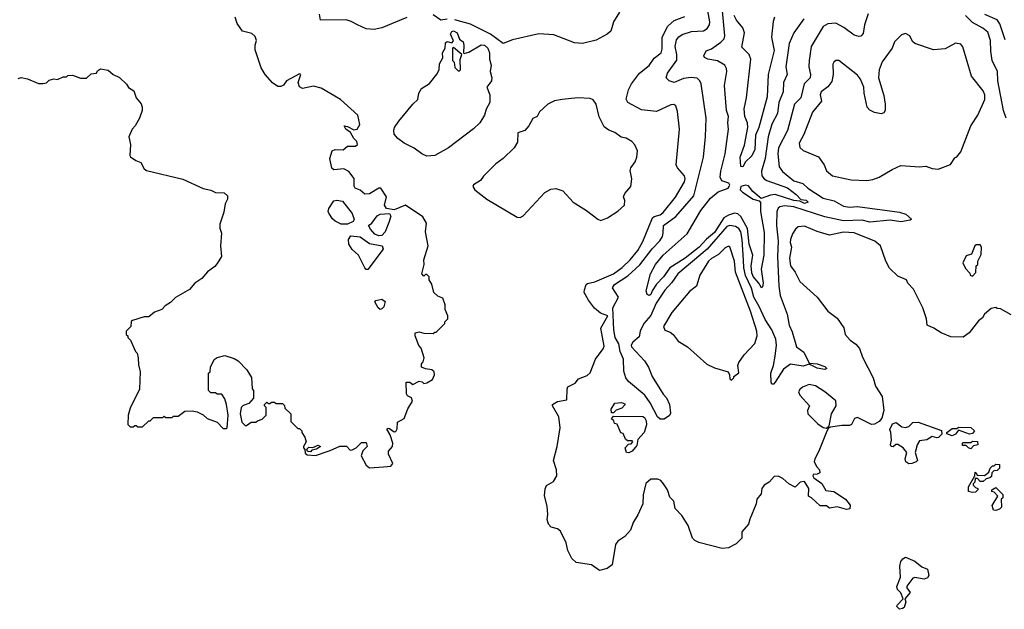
# Model space of a CAD drawing. Extents: x 2086813 to 2278017, y 548126 to 753336.
# Tile 265 of 461: x 2169805 to 2176140, y 679498 to 683288. Entities that reach past the tile are written whole.
import ezdxf

# ---------------------------------------------------------------- set-up
doc = ezdxf.new("R2010")
doc.units = 0

msp = doc.modelspace()

# ---------------------------------------------------------------- linework, layer by layer
at = {"layer": '0CON10XD'}
for points in [[(2174849.1, 683295), (2174785.3, 683204.7), (2174756.7, 683135), (2174733.8, 682985), (2174742.3, 682935), (2174720, 682885), (2174716.8, 682825), (2174689.4, 682755), (2174680, 682685), (2174643.7, 682616.3), (2174619.6, 682535), (2174601.6, 682395), (2174577.2, 682315), (2174580.3, 682285), (2174595, 682265.3), (2174612.7, 682255), (2174745, 682208), (2174801.8, 682165), (2174831.4, 682131.4), (2174865, 682128.1), (2174877.9, 682115), (2174855, 682107.6), (2174825, 682121.5), (2174785, 682125.6), (2174665, 682163.5), (2174635, 682159.5), (2174575, 682138.9), (2174522.7, 682182.7), (2174495, 682219.9), (2174474.5, 682225.5), (2174445, 682216.6), (2174441.3, 682195), (2174455, 682178.5), (2174525, 682133.7), (2174563.6, 682123.6), (2174572.2, 682112.2), (2174571.6, 682055), (2174595, 681921.2), (2174593.3, 681775), (2174575.3, 681685), (2174589.2, 681595), (2174585, 681570), (2174577.5, 681565), (2174561.1, 681595), (2174525, 681636.2), (2174515, 681660), (2174510.8, 681705), (2174521.8, 681775), (2174499.3, 681845), (2174488.2, 681945), (2174445, 682023.3), (2174425, 682039.8), (2174405, 682043.4), (2174365, 682030.9), (2174335, 682013.5), (2174275, 681920.5), (2174222.9, 681877.1), (2174175.6, 681825), (2174086.5, 681755), (2173987.3, 681692.7), (2173946.7, 681635), (2173901.2, 681588.8), (2173875.2, 681544.8), (2173865, 681521.9), (2173855, 681515.7), (2173841.3, 681521.3), (2173835.5, 681545.5), (2173863.6, 681655), (2173895, 681713.8), (2173945.3, 681775), (2174098.6, 681911.4), (2174187.6, 682062.4), (2174249.2, 682140.8), (2174298.4, 682181.6), (2174363.5, 682205), (2174370.2, 682215), (2174372.9, 682225), (2174367, 682237), (2174322.4, 682252.4), (2174311.9, 682275), (2174315.7, 682315), (2174343.9, 682426.1), (2174366.4, 682585), (2174361.8, 682625), (2174365.3, 682665), (2174351.8, 682705), (2174340.4, 682865), (2174355.5, 682955), (2174353.3, 682975), (2174342.2, 682995), (2174295, 683023), (2174232, 683035), (2174212, 683045), (2174207.1, 683055), (2174221.8, 683088.2), (2174255, 683100.8), (2174317.1, 683142.9), (2174336.8, 683165), (2174342, 683185), (2174320.2, 683415)], [(2172295, 683301.5), (2172135, 683236.9), (2172085, 683224.4), (2172035, 683229.2), (2171978.8, 683255), (2171937.8, 683277.8), (2171905, 683286.5), (2171740, 683285), (2171733.8, 683325)], [(2172555, 683291.4), (2172515, 683286), (2172465, 683320.2)], [(2173665, 683336.1), (2173625.4, 683275), (2173618.4, 683251.6), (2173608.6, 683215), (2173585.4, 683194.6), (2173514.1, 683155.9), (2173425, 683135.8), (2173375, 683140), (2173241.2, 683191.2), (2173145, 683198.1), (2172975, 683159.4), (2172915, 683135.8), (2172835.1, 683195.1), (2172705, 683259.5), (2172605, 683288.5)], [(2175265, 683326), (2175241.1, 683255), (2175231.3, 683198.7), (2175217.9, 683182.1), (2175205, 683179.4), (2175175, 683188.5), (2175107.4, 683237.4), (2175055, 683265.5), (2175005, 683260.9), (2174975, 683245.6), (2174896.5, 683115), (2174884.7, 683025.3), (2174882.1, 682985), (2174892.8, 682935), (2174890, 682915), (2174851.8, 682875), (2174831.2, 682785), (2174790, 682745), (2174744.2, 682575), (2174686.8, 682465), (2174682.1, 682425), (2174691.3, 682341.3), (2174713.3, 682313.3), (2174785, 682252.2), (2174844.5, 682234.5), (2174876.2, 682205), (2174975, 682140), (2175045, 682124.2), (2175105, 682089.8), (2175145, 682084.1), (2175195, 682087), (2175465, 682050.2), (2175507, 682037), (2175543.3, 682005), (2175535, 681998.8), (2175475, 681988.4), (2175405, 681998.7), (2175275, 681987.6), (2175225, 681999.7), (2175105, 681994.2), (2174985, 682021.6), (2174784.9, 682085.1), (2174725, 682090.9), (2174695.6, 682085), (2174685, 682076.2), (2174676.8, 682055), (2174675.3, 681965), (2174684.8, 681865), (2174681.2, 681765), (2174689.7, 681575), (2174698.8, 681515), (2174743.2, 681395), (2174755.4, 681325), (2174775, 681281.2), (2174803.5, 681185), (2174849.8, 681149.8), (2174885, 681080), (2174935, 681076.2), (2174985, 681059.1), (2174998.6, 681045), (2174985, 681040), (2174935, 681047.8), (2174885, 681073.3), (2174845, 681061), (2174765, 681073.6), (2174718.8, 681041.2), (2174665, 680958), (2174655, 680946), (2174644.2, 680945), (2174638.9, 680958.9), (2174637.8, 681015), (2174655.4, 681064.6), (2174665.2, 681124.8), (2174673.2, 681196.8), (2174670.4, 681235), (2174645, 681294.7), (2174601.5, 681361.5), (2174563.6, 681445), (2174528, 681505), (2174512.8, 681562.8), (2174474, 681644), (2174464, 681694), (2174462.5, 681742.5), (2174453.5, 681875), (2174444.5, 681925), (2174431.4, 681945), (2174409.4, 681959.4), (2174375, 681964.8), (2174355, 681958.9), (2174227.9, 681812.1), (2174039.5, 681655), (2174000.8, 681599.2), (2173955, 681548.7), (2173899.3, 681465), (2173865, 681386.9), (2173819.6, 681335), (2173797.6, 681285), (2173790, 681250), (2173749.6, 681215), (2173738.4, 681195), (2173740.5, 681185), (2173824.8, 681095), (2173850, 681055), (2173874, 680994), (2173945, 680880.8), (2173966.2, 680856.2), (2173986.7, 680815), (2173992.3, 680757.7), (2173985.9, 680744.1), (2173951.1, 680718.9), (2173925, 680719.1), (2173908.8, 680735), (2173861.8, 680825), (2173826.9, 680875), (2173721.5, 680961.5), (2173704, 680985), (2173692.4, 681027.6), (2173689.7, 681105), (2173668.3, 681155), (2173658.8, 681205), (2173636.8, 681245), (2173626.7, 681295), (2173621.8, 681435), (2173658.2, 681505), (2173620, 681565), (2173631.4, 681585), (2173718.6, 681641.4), (2173795, 681711.7), (2173875, 681814.2), (2173924, 681866), (2173940.6, 681895), (2173944.8, 681915.2), (2173946.2, 681965), (2174027.2, 682022.8), (2174141.3, 682155), (2174203.6, 682403.6), (2174217.7, 682535), (2174222.5, 682655), (2174189.6, 682875), (2174181.8, 682895), (2174163.4, 682913.4), (2174125.7, 682915.7), (2174075, 682910), (2174015, 682885.4), (2173984.2, 682895), (2173963.5, 682915), (2173973.5, 682945), (2174032.6, 683027.4), (2174033.4, 683065), (2174021.4, 683115), (2174031.7, 683158.3), (2174045, 683177.8), (2174066.4, 683193.6), (2174128.1, 683211.9), (2174205, 683216.9), (2174228, 683232), (2174244, 683255), (2174246.2, 683275), (2174232.2, 683345)], [(2176145, 683158), (2176111, 683261), (2176095, 683286.5), (2176015, 683322.7)], [(2172145, 680413.3), (2172191.7, 680418.3), (2172206.7, 680435), (2172177.5, 680495), (2172177.5, 680515), (2172203.8, 680545), (2172205.6, 680565.6), (2172188.3, 680618.3), (2172167.5, 680655), (2172175, 680662.5), (2172185, 680660), (2172215, 680637.5), (2172225, 680640), (2172233, 680657), (2172235, 680700), (2172277.5, 680725), (2172303, 680787), (2172332.5, 680835), (2172326.4, 680856.4), (2172300.7, 680870.7), (2172293.6, 680883.6), (2172291.7, 680958.3), (2172315, 680957.5), (2172335, 680942.5), (2172375, 680963.3), (2172395, 680960), (2172405, 680950), (2172425, 680952.5), (2172460, 680975), (2172473.3, 681005), (2172472.5, 681025), (2172456.1, 681036.1), (2172415, 681043.3), (2172390, 681055), (2172390, 681075), (2172401.7, 681088.3), (2172407.5, 681115), (2172387, 681177), (2172373, 681193), (2172350, 681255), (2172350, 681275), (2172375, 681282.5), (2172405, 681272.5), (2172465, 681270), (2172475, 681280), (2172485, 681280), (2172540, 681335), (2172540, 681345), (2172560, 681365), (2172560, 681385), (2172542.5, 681425), (2172542.5, 681455), (2172527, 681497), (2172495, 681510), (2172470, 681535), (2172457, 681587), (2172440, 681615), (2172440, 681635), (2172425, 681650), (2172415, 681650), (2172405, 681640), (2172392.5, 681655), (2172406.2, 681713.8), (2172406, 681745), (2172433.8, 681835), (2172415.6, 681925), (2172421.2, 681981.2), (2172398.3, 682021.7), (2172286.1, 682096.1), (2172215, 682066.2), (2172163.9, 682073.9), (2172151.2, 682095), (2172165, 682150), (2172127.5, 682205), (2172115, 682206.2), (2172055, 682168), (2172025, 682166.7), (2171995, 682193.3), (2171962.5, 682205), (2171957, 682217), (2171956.4, 682266.4), (2171923, 682313), (2171889.3, 682329.3), (2171825, 682322.5), (2171813.8, 682333.8), (2171801.2, 682395), (2171814.3, 682445.7), (2171835, 682454), (2171885, 682451.2), (2171914.2, 682475.8), (2171965, 682474.2), (2171978.8, 682485), (2171973.8, 682505), (2171954.6, 682524.6), (2171932.6, 682562.6), (2171904.2, 682585), (2171892.5, 682605), (2171915, 682602.5), (2171955, 682580.8), (2171976.5, 682583.5), (2171994.3, 682615), (2171981.2, 682675), (2171868.8, 682775), (2171745, 682848.8), (2171695, 682860), (2171625, 682845.7), (2171605, 682857.5), (2171596.4, 682885), (2171613.8, 682935), (2171605, 682940.8), (2171521.9, 682895), (2171501.6, 682868.4), (2171485, 682858.7), (2171465, 682857.9), (2171432.4, 682882.4), (2171384.4, 682935), (2171358, 682978), (2171320, 683095), (2171320, 683125), (2171328.6, 683155), (2171319.3, 683179.3), (2171298.7, 683198.7), (2171238.8, 683215), (2171203.6, 683263.6), (2171190.6, 683305)], [(2174134.5, 679955), (2174106.1, 680036.1), (2174065, 680100), (2174023.3, 680145), (2174013, 680193), (2173987.7, 680217.7), (2173972, 680265), (2173947.1, 680305), (2173929.2, 680325), (2173910, 680335), (2173865, 680334.3), (2173832.7, 680307.3), (2173816.4, 680233.6), (2173813.8, 680175), (2173782, 680105), (2173751.2, 680055), (2173734.2, 680005.8), (2173698, 679965), (2173653.8, 679936.2), (2173638.5, 679915), (2173616.1, 679783.9), (2173585, 679758.8), (2173535, 679746.7), (2173484.3, 679784.3), (2173385, 679798), (2173357.5, 679825), (2173332.2, 679875), (2173321.9, 679925), (2173285, 680000), (2173265, 680015.5), (2173225, 680025.6), (2173207.5, 680045), (2173198, 680075), (2173203.6, 680106.4), (2173199.3, 680160.7), (2173182.2, 680227.7), (2173185, 680272.5), (2173195, 680292.5), (2173240.4, 680319.6), (2173260, 680355), (2173258.2, 680395), (2173238.6, 680455), (2173262.9, 680545), (2173283.3, 680665), (2173274.3, 680734.3), (2173233.3, 680805), (2173233.1, 680815), (2173265, 680832.8), (2173326, 680844), (2173326.9, 680913.1), (2173332.5, 680927.5), (2173378.2, 680951.8), (2173400.8, 680979.2), (2173455, 681000), (2173475, 681017.5), (2173510, 681105), (2173558.3, 681171.7), (2173565, 681190), (2173543.1, 681305), (2173588, 681385), (2173541.7, 681401.7), (2173504.2, 681434.2), (2173464, 681485), (2173437.5, 681535), (2173437.9, 681552.1), (2173449.4, 681585), (2173457.6, 681592.4), (2173505, 681604), (2173625, 681653.4), (2173681.6, 681695), (2173733.5, 681745), (2173781.2, 681805), (2173815, 681861.4), (2173876.3, 682013.7), (2173887.3, 682022.7), (2173925, 682033), (2173945, 682047.9), (2174025, 682148.2), (2174081.9, 682245), (2174087.3, 682265), (2174083.3, 682285), (2174037.5, 682335), (2174028.5, 682355), (2174050, 682585), (2174037.2, 682697.2), (2174025.6, 682735), (2174013.2, 682743.2), (2173995, 682740.8), (2173902.8, 682697.2), (2173805, 682709.2), (2173717.5, 682755), (2173706.7, 682776.7), (2173722.8, 682837.3), (2173740.4, 682875), (2173792.2, 682945), (2173855, 682993.5), (2173887.9, 683042.1), (2173932.5, 683075), (2173939.5, 683100.5), (2173939.1, 683175), (2173974.1, 683245.9), (2174015, 683283.8), (2174085, 683308.2)], [(2174661.2, 683305), (2174652.9, 683277.1), (2174641.7, 683175), (2174659.1, 683090.9), (2174621.6, 682935), (2174613.5, 682793.5), (2174561, 682595), (2174539.4, 682545), (2174535, 682453.8), (2174515, 682413.8), (2174475, 682373.8), (2174456.8, 682343.2), (2174444.5, 682344.5), (2174439.7, 682405), (2174467.8, 682482.2), (2174489.6, 682595), (2174487.8, 682625), (2174469.6, 682665), (2174466.1, 682715), (2174480.5, 682785), (2174508.8, 683035), (2174498.4, 683065), (2174452.1, 683112.1), (2174468.2, 683205), (2174457, 683237), (2174416.3, 683286.3), (2174402.5, 683315)], [(2176151.4, 682655), (2176134.7, 682705), (2176098.7, 682895), (2176096.9, 682955), (2176061.8, 683025), (2176053.6, 683085), (2176052.2, 683155), (2176035, 683207.5), (2176002.3, 683235), (2175935, 683270.7), (2175890.4, 683315)], [(2172425, 682411.4), (2172391.2, 682425), (2172343, 682463), (2172278.8, 682495), (2172238, 682525), (2172215, 682553.3), (2172211.4, 682575), (2172216.2, 682595), (2172245, 682636.2), (2172335, 682746), (2172366.7, 682775), (2172372.9, 682815), (2172390.8, 682845), (2172442, 682878), (2172490, 682940), (2172502.7, 682967.3), (2172506.7, 683005), (2172527, 683043), (2172524.2, 683075), (2172543.3, 683105), (2172545, 683140), (2172555, 683147.5), (2172585, 683140), (2172597, 683153), (2172576.2, 683195), (2172585, 683213.3), (2172595, 683216.7), (2172620, 683205), (2172633.9, 683163.9), (2172657.5, 683145), (2172663.3, 683125), (2172660, 683075), (2172665, 683070), (2172695, 683080), (2172775, 683126.7), (2172795, 683125.7), (2172816.9, 683105), (2172827.9, 683075), (2172828.5, 683035), (2172837.3, 682995), (2172832.5, 682955), (2172842.9, 682915), (2172840.8, 682895), (2172829.5, 682880.5), (2172810, 682855), (2172828.8, 682805), (2172829.4, 682755), (2172806.7, 682713.3), (2172795.6, 682675), (2172765, 682626.2), (2172725, 682586), (2172563.8, 682465), (2172475, 682414.2), (2172425, 682411.4)], [(2175255, 682254.5), (2175295, 682260.6), (2175335, 682276), (2175417.5, 682325), (2175475, 682350), (2175595, 682342.5), (2175635, 682347.5), (2175675, 682332.5), (2175715, 682327.5), (2175793, 682357), (2175820.7, 682399.3), (2175835, 682407.5), (2175860.7, 682439.3), (2175925.6, 682605), (2175969.4, 682675), (2176013.8, 682775), (2176014.5, 682805), (2176005, 682830), (2175928.6, 682925), (2175873.9, 683113.9), (2175860.7, 683130.7), (2175825, 683136.7), (2175759.7, 683100.3), (2175685, 683095.5), (2175563.3, 683135), (2175549.1, 683149.1), (2175532, 683185), (2175505, 683199.2), (2175479.1, 683190.9), (2175448, 683162), (2175434.4, 683145), (2175418.8, 683105), (2175353.1, 683016.9), (2175334, 682965), (2175330, 682915), (2175365, 682800), (2175373.3, 682745), (2175372.5, 682705), (2175365, 682690), (2175347, 682683), (2175305, 682692.5), (2175275, 682707.5), (2175257.5, 682725), (2175237.5, 682815), (2175235.5, 682855), (2175213.9, 682905), (2175195, 682932.1), (2175075, 683027.1), (2175055, 683025.7), (2175042.5, 683015), (2175037.1, 683002.9), (2175038.1, 682935), (2175029.2, 682890.8), (2175005, 682856.2), (2174961.8, 682825), (2174956.2, 682805), (2174964.4, 682765), (2174905.2, 682694.8), (2174850.5, 682549.5), (2174820.8, 682495), (2174825, 682467.5), (2174845, 682446.7), (2174945, 682406.2), (2174980, 682355), (2174995, 682317.5), (2175034.2, 682284.2), (2175155, 682257.8), (2175255, 682254.5)], [(2172635, 682960), (2172640, 682965), (2172638.3, 683031.7), (2172650, 683065), (2172595, 683110), (2172590, 683105), (2172590, 683025), (2172600, 683015), (2172605, 682980), (2172625, 682960), (2172635, 682960)], [(2169795, 682910), (2169815, 682917.5), (2169855, 682907.5), (2169925, 682877.5), (2169955, 682877.5), (2169977, 682883), (2169995, 682900), (2170025, 682907.5), (2170047, 682903), (2170085, 682920), (2170105, 682920), (2170115, 682930), (2170145, 682932.5), (2170195, 682912.5), (2170235, 682912.5), (2170265, 682940), (2170300, 682945), (2170305, 682960), (2170325, 682972.5), (2170373.9, 682963.9), (2170406.4, 682936.4), (2170447, 682917), (2170493, 682873), (2170505, 682852.5)], [(2170505, 682852.5), (2170540, 682830), (2170554.3, 682785), (2170587, 682747), (2170593.8, 682725), (2170593.3, 682705), (2170576.7, 682655), (2170547.5, 682605), (2170527.5, 682585), (2170506.7, 682535), (2170516.7, 682485), (2170512.5, 682415), (2170517, 682407), (2170552.3, 682382.3), (2170585, 682370.8), (2170605, 682330), (2170619.8, 682319.8), (2170853.9, 682263.9), (2170985, 682202.5), (2171035, 682192.5), (2171065, 682177.5), (2171120, 682175), (2171142.5, 682155), (2171142.5, 682135), (2171127.5, 682105), (2171119.3, 682050.7), (2171093, 681973), (2171093, 681947), (2171102.5, 681915), (2171096.7, 681835), (2171102.5, 681765), (2171075, 681720), (2171059.3, 681700.7), (2171013.6, 681666.4), (2170977.5, 681625), (2170932.5, 681595), (2170896.4, 681553.6), (2170807, 681503), (2170775, 681470), (2170740.7, 681449.3), (2170720, 681425), (2170673, 681407), (2170635, 681377.5), (2170605, 681377.5), (2170530, 681355), (2170523, 681347), (2170520, 681315), (2170490, 681285), (2170490, 681265), (2170500, 681255), (2170500, 681245), (2170518.3, 681228.3), (2170550, 681155), (2170560, 681145), (2170567.5, 681115), (2170568.3, 681068.3), (2170580, 681025), (2170576.4, 680913.6), (2170515, 680790), (2170502.5, 680745), (2170500, 680685), (2170515, 680670), (2170535, 680670), (2170545, 680680), (2170555, 680680), (2170565, 680670), (2170595, 680670), (2170635, 680710), (2170645, 680710), (2170665, 680730), (2170725, 680730), (2170735, 680740), (2170745, 680730), (2170785, 680730), (2170795, 680740), (2170825, 680740), (2170868.3, 680771.7), (2170915, 680772.5), (2170947, 680767), (2170985, 680747.5), (2171010, 680725), (2171075, 680700), (2171115, 680660), (2171135, 680660), (2171140, 680665), (2171146.2, 680745), (2171136.2, 680815), (2171125, 680850), (2171105, 680880), (2171075, 680880), (2171065, 680890), (2171035, 680890), (2171020, 680905), (2171020, 681015), (2171030, 681025), (2171032.5, 681055), (2171057, 681103), (2171075, 681116.7), (2171125, 681130), (2171185, 681110), (2171210, 681095), (2171266.4, 681036.4), (2171297, 680987), (2171300, 680915), (2171310, 680905), (2171310, 680855), (2171278.3, 680821.7), (2171241.7, 680808.3), (2171230, 680795), (2171222.5, 680755), (2171235, 680700), (2171255, 680680), (2171265, 680680), (2171295, 680700), (2171325, 680700), (2171335, 680710), (2171365, 680720), (2171390, 680745), (2171390, 680795), (2171380, 680805), (2171380, 680815), (2171395, 680830), (2171405, 680820), (2171415, 680820), (2171425, 680830), (2171445, 680830), (2171455, 680820), (2171495, 680820), (2171508.3, 680808.3), (2171511.7, 680791.7), (2171550, 680755), (2171550, 680705), (2171595, 680660), (2171605, 680660), (2171620, 680645), (2171620, 680635), (2171640, 680605), (2171647.5, 680575), (2171630, 680545), (2171630, 680535), (2171640, 680525), (2171641.7, 680501.7), (2171655, 680490), (2171707, 680487), (2171801.7, 680518.3), (2171863.9, 680546.1), (2171907, 680547), (2171931.7, 680521.7), (2171945, 680522.5), (2171970, 680535), (2172005, 680570), (2172035, 680570), (2172040, 680545), (2172013, 680517), (2172001.2, 680485), (2172035, 680423.3), (2172055, 680407.5), (2172145, 680413.3)], [(2173545, 681996.7), (2173555, 682002.5), (2173587.5, 682015), (2173653.6, 682056.4), (2173696.7, 682095), (2173697.5, 682125), (2173690.7, 682149.3), (2173699.3, 682170.7), (2173736.2, 682215), (2173743.8, 682265), (2173731.7, 682318.3), (2173736.7, 682335), (2173765.9, 682374.1), (2173776.2, 682405), (2173780, 682445), (2173763.6, 682483.6), (2173742.5, 682505), (2173705.9, 682525.9), (2173675, 682533.3), (2173635, 682562.5), (2173595, 682577.5), (2173565, 682600), (2173533, 682663), (2173513.8, 682745), (2173495, 682772.5), (2173475, 682782.5), (2173395, 682786.2), (2173295, 682776.2), (2173245, 682766.2), (2173202.5, 682745), (2173150, 682695), (2173133.9, 682666.1), (2173106.1, 682653.9), (2173080, 682605), (2173053.9, 682576.1), (2173010, 682560), (2173008.3, 682501.7), (2172986.7, 682465), (2172915, 682396.7), (2172868.3, 682361.7), (2172788.3, 682281.7), (2172770, 682255), (2172724.2, 682225.8), (2172720.8, 682215), (2172732.2, 682195), (2172810.8, 682135), (2173005, 682019.3), (2173025, 682016.2), (2173045, 682027.5), (2173182.7, 682177.3), (2173222.3, 682197.7), (2173255, 682204.1), (2173299.1, 682189.1), (2173365.3, 682115), (2173451.4, 682061.4), (2173525, 682005.7), (2173545, 681996.7)], [(2171915, 681973.3), (2171873.6, 681973.6), (2171833.9, 681993.9), (2171817, 682007), (2171793.3, 682045), (2171788.8, 682055), (2171794.2, 682075), (2171825, 682123.3), (2171845, 682128.8), (2171881.2, 682121.2), (2171945, 682042.5), (2171957, 682003), (2171950, 681990), (2171915, 681973.3)], [(2172115, 681898.9), (2172090.2, 681910.2), (2172060.9, 681940.9), (2172050, 681965), (2172069.7, 681980.3), (2172105, 682027.5), (2172125, 682037.5), (2172185, 682042.5), (2172192.5, 682025), (2172180, 681985), (2172156.1, 681923.9), (2172135, 681900.8), (2172115, 681898.9)], [(2176185, 681390), (2176115, 681430), (2176095, 681432.5), (2176085, 681437.5), (2176055, 681432.5), (2176012.5, 681395), (2175999.3, 681370.7), (2175975, 681352.5), (2175913.3, 681275), (2175875, 681247.5), (2175795, 681250), (2175734.1, 681274.1), (2175686.1, 681306.1), (2175643.3, 681325), (2175638.8, 681365), (2175615.9, 681435.9), (2175556.7, 681555), (2175520, 681595), (2175510, 681615), (2175455, 681640), (2175401.7, 681691.7), (2175376.7, 681735), (2175343.8, 681835), (2175306.7, 681865), (2175175, 681917.7), (2175105, 681921.8), (2175015, 681902.3), (2174935.9, 681925.9), (2174855, 681960.6), (2174814.1, 681955.9), (2174797.5, 681942.5), (2174778.2, 681911.8), (2174764.6, 681874.6), (2174762.4, 681855), (2174769.7, 681825), (2174757, 681755), (2174763.5, 681705), (2174794.5, 681665), (2174824.3, 681605), (2174935, 681503.8), (2175005, 681413.8), (2175065, 681370), (2175107.7, 681307.7), (2175115, 681263.3), (2175147.3, 681227.3), (2175185, 681201.2), (2175208.8, 681175), (2175228.3, 681118.3), (2175295.9, 680985.9), (2175312.1, 680932.1), (2175354, 680865), (2175364.4, 680775), (2175352.7, 680727.3), (2175335.6, 680704.4), (2175305, 680687.5), (2175285, 680686.4), (2175195, 680730), (2175175.8, 680724.2), (2175156.2, 680685), (2175145, 680680), (2175095, 680680), (2175021.2, 680668.8), (2175008.3, 680661.7), (2174998, 680642), (2174946.7, 680513.3), (2174920.8, 680465), (2174917.5, 680445), (2174933, 680413), (2174950, 680395), (2174952.5, 680375), (2174935, 680366.7), (2174910, 680365), (2174907.5, 680355), (2174915, 680343.3), (2174965.5, 680305.5), (2174991.7, 680261.7), (2175043.3, 680255), (2175119.2, 680205), (2175147.6, 680167.6), (2175146.9, 680143.1), (2175125, 680139.4), (2175065, 680156), (2175015, 680147.5), (2174995, 680162.5), (2174955, 680162.5), (2174900, 680215), (2174880, 680225), (2174883.3, 680275), (2174855, 680320), (2174827.5, 680315), (2174795, 680282.5), (2174753.9, 680303.9), (2174715, 680337.5), (2174685, 680352.5), (2174658.3, 680351.7), (2174627.5, 680315), (2174594.1, 680295.9), (2174580, 680275), (2174575, 680240), (2174546.7, 680205), (2174544.2, 680175), (2174502.3, 680077.7), (2174494.2, 680045), (2174451.8, 679995), (2174451.4, 679955), (2174415, 679919.4), (2174365, 679893.5), (2174325, 679887.9), (2174175, 679927.3), (2174149.3, 679939.3), (2174134.5, 679955)], [(2172045, 681682.5), (2172035, 681682.5), (2172025, 681692.5), (2171984.4, 681775), (2171945, 681810), (2171923.3, 681845), (2171920, 681875), (2171935, 681898.8), (2171995, 681893.1), (2172055, 681850), (2172137.5, 681835), (2172142.5, 681815), (2172136.1, 681803.9), (2172045, 681682.5)], [(2174385, 680970), (2174400, 680985), (2174400, 680995), (2174431.7, 681018.3), (2174425.7, 681065), (2174432, 681085), (2174465.5, 681134.5), (2174534.6, 681205.4), (2174550.8, 681255), (2174547.5, 681285), (2174507, 681415), (2174411.1, 681665), (2174404.2, 681735), (2174375, 681828.8), (2174365, 681832), (2174345, 681822.5), (2174300.3, 681779.7), (2174255, 681752.3), (2174237.7, 681735), (2174180.9, 681645), (2174158.5, 681575), (2174115, 681541.4), (2174001.8, 681405), (2173947.1, 681315), (2173955, 681292.5), (2173989.3, 681279.3), (2174008.6, 681265), (2174042.2, 681222.2), (2174100.8, 681185), (2174225, 681074), (2174275, 681050), (2174362.5, 681025), (2174372.5, 681005), (2174375, 680980), (2174385, 680970)], [(2175935, 681640), (2175957, 681663), (2175960, 681705), (2175970, 681715), (2175970, 681735), (2175991.7, 681778.3), (2175992.5, 681825), (2175985, 681840), (2175958.3, 681841.7), (2175950, 681835), (2175928.3, 681781.7), (2175895, 681770), (2175873.3, 681725), (2175889.3, 681689.3), (2175918.3, 681658.3), (2175920, 681645), (2175935, 681640)], [(2172125, 681426), (2172110.8, 681435), (2172090, 681475), (2172096.4, 681483.6), (2172135, 681492), (2172157.1, 681477.1), (2172146.8, 681443.2), (2172135, 681428.8), (2172125, 681426)], [(2174995, 680662.5), (2175013.3, 680676.7), (2175028, 680755), (2175058, 680805), (2175055, 680838.8), (2174985.7, 680895.7), (2174925.7, 680935), (2174885, 680942), (2174841.4, 680925), (2174825, 680911.4), (2174816.7, 680895), (2174824.4, 680875), (2174886, 680805), (2174874, 680775), (2174876, 680755), (2174939.7, 680689.7), (2174975, 680666.7), (2174995, 680662.5)], [(2173625, 680760), (2173611.7, 680761.7), (2173610, 680785), (2173635, 680822.5), (2173676.7, 680826.7), (2173698.3, 680818.3), (2173698.3, 680811.7), (2173678.3, 680791.7), (2173641.7, 680778.3), (2173625, 680760)], [(2173725, 680502.9), (2173710, 680505), (2173700, 680535), (2173721.7, 680558.3), (2173738.3, 680561.7), (2173750, 680575), (2173745, 680580), (2173715, 680580), (2173701.7, 680591.7), (2173688.3, 680628.3), (2173671.7, 680631.7), (2173648.3, 680688.3), (2173631.7, 680691.7), (2173628.3, 680708.3), (2173611.7, 680721.7), (2173625, 680740), (2173815, 680736.7), (2173825, 680730), (2173835, 680710), (2173837, 680683), (2173823.3, 680635), (2173781.7, 680588.3), (2173775, 680550), (2173746, 680515), (2173725, 680502.9)], [(2175525, 680433.1), (2175506, 680445), (2175502.9, 680465), (2175512.5, 680505), (2175490, 680535), (2175455, 680557.5), (2175443, 680557), (2175425, 680542.5), (2175412.5, 680545), (2175407.5, 680555), (2175413.3, 680585), (2175410, 680635), (2175403, 680653), (2175420.5, 680689.5), (2175445, 680697.5), (2175481.7, 680671.7), (2175505, 680666.2), (2175525, 680673.8), (2175551.2, 680698.8), (2175585, 680699.6), (2175736.4, 680646.4), (2175737, 680623), (2175717, 680603), (2175705, 680600), (2175675, 680608.8), (2175642.5, 680587.5), (2175595, 680580), (2175580, 680555), (2175566.2, 680505), (2175581.2, 680455), (2175573.3, 680445), (2175545, 680434.4), (2175525, 680433.1)], [(2175805, 680613.3), (2175770, 680625), (2175770, 680635), (2175805, 680660), (2175835, 680660), (2175845, 680667.5), (2175925, 680666.7), (2175947.5, 680645), (2175935, 680627.5), (2175915, 680623.3), (2175845, 680650), (2175825, 680622.5), (2175805, 680613.3)], [(2171675, 680510), (2171661.7, 680511.7), (2171650, 680525), (2171665, 680540), (2171691.7, 680538.3), (2171725, 680552.5), (2171740, 680545), (2171715, 680527.5), (2171685, 680520), (2171675, 680510)], [(2175925, 680530), (2175910, 680535), (2175895, 680550), (2175871.7, 680551.7), (2175870, 680565), (2175875, 680570), (2175925, 680570), (2175935, 680577.5), (2175967, 680577), (2175970, 680555), (2175941.7, 680548.3), (2175925, 680530)], [(2175935, 680247.5), (2175910, 680255), (2175910, 680285), (2175950, 680355), (2175951.7, 680378.3), (2175960, 680375), (2175965, 680360), (2176011.7, 680358.3), (2176040, 680380), (2176050, 680405), (2176065, 680420), (2176075, 680420), (2176085, 680430), (2176108.3, 680428.3), (2176110, 680405), (2176095, 680390), (2176071.7, 680388.3), (2176060, 680375), (2176058.3, 680351.7), (2176047, 680343), (2176023, 680337), (2176005, 680320), (2175985, 680320), (2175968.3, 680338.3), (2175951.7, 680338.3), (2175950, 680315), (2175940, 680305), (2175940, 680295), (2175955, 680280), (2175970, 680275), (2175970, 680265), (2175955, 680250), (2175935, 680247.5)], [(2176085, 680133.3), (2176070, 680135), (2176062.5, 680165), (2176097.5, 680225), (2176075, 680250), (2176060, 680255), (2176060, 680265), (2176085, 680280), (2176130, 680235), (2176130, 680215), (2176120, 680205), (2176122.5, 680155), (2176108.3, 680141.7), (2176085, 680133.3)], [(2175465, 679497.5), (2175447.5, 679515), (2175450, 679525), (2175490, 679565), (2175473.6, 679603.6), (2175452.5, 679625), (2175447.5, 679645), (2175472.5, 679705), (2175468.8, 679775), (2175474, 679805), (2175487, 679823), (2175505, 679832.5), (2175565, 679806.7), (2175609.5, 679769.5), (2175645, 679756), (2175653.8, 679715), (2175645, 679700), (2175625, 679691.2), (2175565, 679702.5), (2175551.7, 679698.3), (2175513.8, 679646.2), (2175513.3, 679635), (2175533.3, 679605), (2175500, 679565), (2175506.7, 679545), (2175495, 679510), (2175485, 679502.5), (2175465, 679497.5)]]:
    msp.add_lwpolyline(points, dxfattribs=at)

doc.saveas('drawing.dxf')
